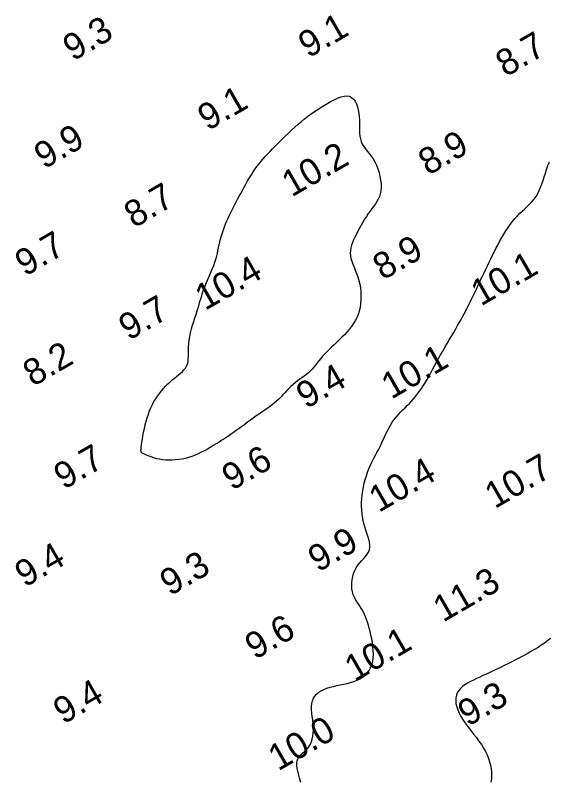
# Model space of a CAD drawing. Extents: x 3024098 to 3056816, y 418252 to 509144.
# Drawn here: x 3033617.9 to 3033719.6, y 418697.7 to 418843.2 of the extents above; entities that cross this region are included whole.
import ezdxf

# ---------------------------------------------------------------- set-up
doc = ezdxf.new("R2010")
doc.units = 0
doc.layers.add('V-CHAN-CONT-EL10', color=7, linetype='Continuous')
doc.layers.add('V-TOPO-SOUN-0911', color=7, linetype='Continuous')

msp = doc.modelspace()

# ---------------------------------------------------------------- linework, layer by layer
at = {"layer": 'V-CHAN-CONT-EL10'}
msp.add_lwpolyline([(3033643.08, 418766.52), (3033643.3, 418767.18), (3033643.54, 418767.81), (3033643.8, 418768.43), (3033644.07, 418769.02), (3033644.37, 418769.59), (3033644.69, 418770.14), (3033645.03, 418770.66), (3033645.4, 418771.16), (3033645.78, 418771.65), (3033646.18, 418772.1), (3033646.58, 418772.54), (3033647, 418772.96), (3033647.42, 418773.35), (3033647.84, 418773.72), (3033648.25, 418774.07), (3033648.66, 418774.4), (3033649.05, 418774.71), (3033649.42, 418775.02), (3033649.77, 418775.33), (3033650.08, 418775.65), (3033650.35, 418775.99), (3033650.57, 418776.36), (3033650.73, 418776.76), (3033650.85, 418777.21), (3033650.91, 418777.7), (3033650.94, 418778.23), (3033650.95, 418778.79), (3033650.95, 418779.38), (3033650.96, 418780.01), (3033650.99, 418780.66), (3033651.06, 418781.33), (3033651.17, 418782.02), (3033651.32, 418782.72), (3033651.51, 418783.43), (3033651.71, 418784.14), (3033651.93, 418784.85), (3033652.16, 418785.54), (3033652.38, 418786.21), (3033652.59, 418786.86), (3033652.78, 418787.48), (3033652.96, 418788.07), (3033653.13, 418788.64), (3033653.29, 418789.19), (3033653.46, 418789.74), (3033653.63, 418790.29), (3033653.82, 418790.84), (3033654.03, 418791.4), (3033654.26, 418791.97), (3033654.51, 418792.56), (3033654.77, 418793.16), (3033655.03, 418793.76), (3033655.29, 418794.36), (3033655.54, 418794.96), (3033655.77, 418795.55), (3033655.98, 418796.14), (3033656.15, 418796.72), (3033656.31, 418797.28), (3033656.44, 418797.84), (3033656.56, 418798.39), (3033656.68, 418798.94), (3033656.79, 418799.49), (3033656.92, 418800.04), (3033657.06, 418800.6), (3033657.22, 418801.17), (3033657.4, 418801.74), (3033657.59, 418802.31), (3033657.8, 418802.88), (3033658.02, 418803.45), (3033658.26, 418804.01), (3033658.5, 418804.57), (3033658.74, 418805.1), (3033658.98, 418805.63), (3033659.23, 418806.14), (3033659.49, 418806.65), (3033659.75, 418807.15), (3033660.02, 418807.66), (3033660.29, 418808.18), (3033660.58, 418808.71), (3033660.88, 418809.27), (3033661.2, 418809.84), (3033661.52, 418810.43), (3033661.86, 418811.03), (3033662.21, 418811.63), (3033662.56, 418812.22), (3033662.92, 418812.81), (3033663.28, 418813.37), (3033663.65, 418813.91), (3033664.01, 418814.42), (3033664.38, 418814.9), (3033664.76, 418815.37), (3033665.16, 418815.83), (3033665.57, 418816.28), (3033666.01, 418816.75), (3033666.47, 418817.24), (3033666.97, 418817.76), (3033667.5, 418818.3), (3033668.07, 418818.88), (3033668.66, 418819.48), (3033669.27, 418820.08), (3033669.9, 418820.69), (3033670.53, 418821.29), (3033671.17, 418821.87), (3033671.81, 418822.43), (3033672.44, 418822.97), (3033673.06, 418823.47), (3033673.69, 418823.95), (3033674.31, 418824.4), (3033674.93, 418824.84), (3033675.56, 418825.26), (3033676.19, 418825.67), (3033676.83, 418826.07), (3033677.49, 418826.46), (3033678.14, 418826.84), (3033678.79, 418827.17), (3033679.42, 418827.46), (3033680.02, 418827.67), (3033680.59, 418827.8), (3033681.12, 418827.84), (3033681.59, 418827.76), (3033682, 418827.55), (3033682.36, 418827.23), (3033682.66, 418826.81), (3033682.91, 418826.31), (3033683.1, 418825.75), (3033683.26, 418825.15), (3033683.37, 418824.51), (3033683.44, 418823.86), (3033683.48, 418823.22), (3033683.49, 418822.58), (3033683.49, 418821.96), (3033683.5, 418821.35), (3033683.53, 418820.76), (3033683.58, 418820.19), (3033683.68, 418819.65), (3033683.83, 418819.14), (3033684.05, 418818.67), (3033684.33, 418818.21), (3033684.65, 418817.77), (3033685, 418817.32), (3033685.37, 418816.86), (3033685.74, 418816.37), (3033686.1, 418815.85), (3033686.44, 418815.27), (3033686.75, 418814.63), (3033687.01, 418813.95), (3033687.24, 418813.23), (3033687.41, 418812.5), (3033687.54, 418811.77), (3033687.61, 418811.06), (3033687.63, 418810.38), (3033687.58, 418809.74), (3033687.47, 418809.17), (3033687.3, 418808.64), (3033687.09, 418808.16), (3033686.83, 418807.7), (3033686.53, 418807.26), (3033686.22, 418806.82), (3033685.88, 418806.37), (3033685.53, 418805.9), (3033685.19, 418805.4), (3033684.84, 418804.87), (3033684.49, 418804.32), (3033684.15, 418803.76), (3033683.83, 418803.18), (3033683.5, 418802.61), (3033683.2, 418802.04), (3033682.91, 418801.49), (3033682.63, 418800.95), (3033682.39, 418800.42), (3033682.17, 418799.9), (3033681.99, 418799.4), (3033681.85, 418798.89), (3033681.77, 418798.39), (3033681.74, 418797.88), (3033681.78, 418797.37), (3033681.88, 418796.85), (3033682.04, 418796.32), (3033682.24, 418795.77), (3033682.47, 418795.2), (3033682.71, 418794.61), (3033682.96, 418793.99), (3033683.19, 418793.35), (3033683.4, 418792.68), (3033683.56, 418791.97), (3033683.68, 418791.25), (3033683.76, 418790.5), (3033683.79, 418789.75), (3033683.78, 418789), (3033683.72, 418788.26), (3033683.61, 418787.54), (3033683.45, 418786.85), (3033683.23, 418786.19), (3033682.98, 418785.57), (3033682.67, 418784.97), (3033682.33, 418784.41), (3033681.95, 418783.86), (3033681.54, 418783.33), (3033681.1, 418782.83), (3033680.64, 418782.33), (3033680.16, 418781.85), (3033679.67, 418781.37), (3033679.17, 418780.9), (3033678.68, 418780.44), (3033678.19, 418779.99), (3033677.72, 418779.54), (3033677.28, 418779.1), (3033676.86, 418778.66), (3033676.48, 418778.22), (3033676.13, 418777.79), (3033675.79, 418777.37), (3033675.48, 418776.95), (3033675.16, 418776.55), (3033674.84, 418776.16), (3033674.51, 418775.79), (3033674.16, 418775.43), (3033673.79, 418775.1), (3033673.39, 418774.77), (3033672.98, 418774.46), (3033672.55, 418774.15), (3033672.12, 418773.84), (3033671.69, 418773.52), (3033671.26, 418773.19), (3033670.85, 418772.85), (3033670.45, 418772.48), (3033670.06, 418772.09), (3033669.68, 418771.7), (3033669.3, 418771.29), (3033668.92, 418770.88), (3033668.53, 418770.47), (3033668.13, 418770.07), (3033667.71, 418769.68), (3033667.27, 418769.3), (3033666.82, 418768.94), (3033666.34, 418768.58), (3033665.85, 418768.23), (3033665.35, 418767.88), (3033664.84, 418767.53), (3033664.32, 418767.18), (3033663.79, 418766.81), (3033663.27, 418766.44), (3033662.73, 418766.05), (3033662.19, 418765.66), (3033661.66, 418765.26), (3033661.12, 418764.86), (3033660.58, 418764.46), (3033660.03, 418764.07), (3033659.49, 418763.68), (3033658.95, 418763.3), (3033658.41, 418762.93), (3033657.86, 418762.57), (3033657.32, 418762.22), (3033656.77, 418761.87), (3033656.22, 418761.53), (3033655.66, 418761.2), (3033655.1, 418760.87), (3033654.54, 418760.55), (3033653.96, 418760.23), (3033653.38, 418759.93), (3033652.79, 418759.65), (3033652.2, 418759.39), (3033651.59, 418759.16), (3033650.97, 418758.95), (3033650.35, 418758.78), (3033649.71, 418758.64), (3033649.07, 418758.54), (3033648.43, 418758.47), (3033647.79, 418758.44), (3033647.17, 418758.43), (3033646.56, 418758.46), (3033645.98, 418758.52), (3033645.44, 418758.6), (3033644.92, 418758.71), (3033644.45, 418758.84), (3033644.01, 418758.98), (3033643.62, 418759.12), (3033643.26, 418759.27), (3033642.94, 418759.41), (3033642.67, 418759.54), (3033642.44, 418759.64), (3033642.26, 418759.73), (3033642.12, 418759.8), (3033642.01, 418759.88), (3033641.94, 418759.98), (3033641.9, 418760.12), (3033641.89, 418760.31), (3033641.91, 418760.56), (3033641.94, 418760.9), (3033642, 418761.33), (3033642.07, 418761.85), (3033642.16, 418762.43), (3033642.27, 418763.07), (3033642.39, 418763.74), (3033642.54, 418764.44), (3033642.7, 418765.14), (3033642.88, 418765.84)], close=True, dxfattribs=at)
for points in [[(3033672.36, 418697.05), (3033672.1, 418697.89), (3033671.87, 418698.68), (3033671.69, 418699.43), (3033671.58, 418700.11), (3033671.55, 418700.7), (3033671.63, 418701.21), (3033671.8, 418701.63), (3033672.04, 418702), (3033672.34, 418702.32), (3033672.67, 418702.62), (3033673.01, 418702.91), (3033673.35, 418703.21), (3033673.66, 418703.54), (3033673.94, 418703.92), (3033674.17, 418704.34), (3033674.37, 418704.81), (3033674.52, 418705.31), (3033674.63, 418705.85), (3033674.7, 418706.41), (3033674.73, 418707.01), (3033674.72, 418707.64), (3033674.67, 418708.28), (3033674.6, 418708.94), (3033674.52, 418709.6), (3033674.45, 418710.25), (3033674.4, 418710.88), (3033674.39, 418711.49), (3033674.44, 418712.07), (3033674.55, 418712.6), (3033674.74, 418713.07), (3033675.01, 418713.5), (3033675.35, 418713.87), (3033675.76, 418714.21), (3033676.22, 418714.5), (3033676.74, 418714.75), (3033677.3, 418714.97), (3033677.9, 418715.16), (3033678.53, 418715.33), (3033679.18, 418715.48), (3033679.84, 418715.62), (3033680.51, 418715.76), (3033681.17, 418715.91), (3033681.82, 418716.08), (3033682.45, 418716.28), (3033683.04, 418716.52), (3033683.6, 418716.79), (3033684.11, 418717.12), (3033684.57, 418717.49), (3033684.98, 418717.91), (3033685.33, 418718.38), (3033685.63, 418718.9), (3033685.86, 418719.47), (3033686.02, 418720.08), (3033686.12, 418720.75), (3033686.15, 418721.45), (3033686.14, 418722.18), (3033686.07, 418722.93), (3033685.97, 418723.67), (3033685.84, 418724.41), (3033685.7, 418725.12), (3033685.54, 418725.8), (3033685.38, 418726.44), (3033685.21, 418727.03), (3033685.04, 418727.59), (3033684.86, 418728.11), (3033684.67, 418728.6), (3033684.47, 418729.06), (3033684.25, 418729.5), (3033684.02, 418729.92), (3033683.76, 418730.33), (3033683.5, 418730.73), (3033683.23, 418731.13), (3033682.97, 418731.54), (3033682.73, 418731.95), (3033682.51, 418732.39), (3033682.32, 418732.86), (3033682.18, 418733.36), (3033682.08, 418733.9), (3033682.04, 418734.47), (3033682.05, 418735.06), (3033682.11, 418735.66), (3033682.22, 418736.25), (3033682.39, 418736.84), (3033682.61, 418737.4), (3033682.88, 418737.93), (3033683.21, 418738.41), (3033683.57, 418738.87), (3033683.95, 418739.29), (3033684.32, 418739.71), (3033684.68, 418740.11), (3033684.99, 418740.51), (3033685.24, 418740.93), (3033685.41, 418741.37), (3033685.49, 418741.83), (3033685.48, 418742.32), (3033685.41, 418742.84), (3033685.28, 418743.38), (3033685.11, 418743.93), (3033684.92, 418744.51), (3033684.72, 418745.11), (3033684.53, 418745.72), (3033684.36, 418746.34), (3033684.22, 418746.97), (3033684.1, 418747.62), (3033684, 418748.28), (3033683.94, 418748.96), (3033683.91, 418749.65), (3033683.91, 418750.36), (3033683.95, 418751.08), (3033684.02, 418751.82), (3033684.13, 418752.57), (3033684.27, 418753.32), (3033684.43, 418754.06), (3033684.62, 418754.78), (3033684.83, 418755.48), (3033685.05, 418756.15), (3033685.28, 418756.78), (3033685.53, 418757.36), (3033685.78, 418757.91), (3033686.03, 418758.42), (3033686.3, 418758.92), (3033686.56, 418759.41), (3033686.83, 418759.9), (3033687.1, 418760.41), (3033687.37, 418760.94), (3033687.64, 418761.5), (3033687.91, 418762.09), (3033688.19, 418762.69), (3033688.48, 418763.3), (3033688.77, 418763.91), (3033689.08, 418764.51), (3033689.41, 418765.09), (3033689.76, 418765.65), (3033690.14, 418766.17), (3033690.52, 418766.66), (3033690.93, 418767.12), (3033691.35, 418767.57), (3033691.77, 418768), (3033692.19, 418768.42), (3033692.61, 418768.84), (3033693.02, 418769.26), (3033693.42, 418769.69), (3033693.81, 418770.14), (3033694.19, 418770.59), (3033694.57, 418771.06), (3033694.93, 418771.56), (3033695.29, 418772.07), (3033695.65, 418772.61), (3033696.01, 418773.18), (3033696.37, 418773.78), (3033696.72, 418774.4), (3033697.08, 418775.05), (3033697.44, 418775.72), (3033697.81, 418776.41), (3033698.18, 418777.1), (3033698.56, 418777.8), (3033698.96, 418778.51), (3033699.36, 418779.22), (3033699.77, 418779.93), (3033700.19, 418780.64), (3033700.61, 418781.35), (3033701.03, 418782.05), (3033701.45, 418782.77), (3033701.86, 418783.48), (3033702.27, 418784.19), (3033702.67, 418784.9), (3033703.06, 418785.61), (3033703.43, 418786.32), (3033703.8, 418787.02), (3033704.16, 418787.72), (3033704.5, 418788.4), (3033704.84, 418789.08), (3033705.16, 418789.74), (3033705.47, 418790.38), (3033705.77, 418791.02), (3033706.07, 418791.65), (3033706.36, 418792.27), (3033706.65, 418792.89), (3033706.95, 418793.52), (3033707.24, 418794.15), (3033707.55, 418794.8), (3033707.86, 418795.46), (3033708.18, 418796.13), (3033708.51, 418796.81), (3033708.85, 418797.49), (3033709.2, 418798.18), (3033709.55, 418798.86), (3033709.91, 418799.54), (3033710.27, 418800.22), (3033710.65, 418800.88), (3033711.02, 418801.52), (3033711.41, 418802.15), (3033711.81, 418802.76), (3033712.22, 418803.35), (3033712.65, 418803.91), (3033713.08, 418804.45), (3033713.54, 418804.95), (3033714.01, 418805.43), (3033714.5, 418805.89), (3033714.98, 418806.33), (3033715.46, 418806.77), (3033715.92, 418807.21), (3033716.36, 418807.67), (3033716.77, 418808.15), (3033717.14, 418808.66), (3033717.46, 418809.21), (3033717.75, 418809.8), (3033718.01, 418810.42), (3033718.24, 418811.07), (3033718.47, 418811.74), (3033718.69, 418812.43), (3033718.91, 418813.13), (3033719.15, 418813.84), (3033719.41, 418814.55), (3033719.69, 418815.26)], [(3033719.9, 418724.45), (3033719.33, 418724), (3033718.75, 418723.57), (3033718.14, 418723.16), (3033717.51, 418722.76), (3033716.85, 418722.36), (3033716.16, 418721.96), (3033715.45, 418721.56), (3033714.73, 418721.17), (3033713.99, 418720.77), (3033713.25, 418720.39), (3033712.51, 418720.01), (3033711.78, 418719.64), (3033711.06, 418719.29), (3033710.35, 418718.94), (3033709.65, 418718.61), (3033708.98, 418718.3), (3033708.31, 418717.99), (3033707.67, 418717.69), (3033707.03, 418717.39), (3033706.41, 418717.1), (3033705.8, 418716.82), (3033705.21, 418716.54), (3033704.64, 418716.25), (3033704.09, 418715.95), (3033703.59, 418715.64), (3033703.13, 418715.31), (3033702.73, 418714.96), (3033702.4, 418714.57), (3033702.14, 418714.14), (3033701.96, 418713.68), (3033701.85, 418713.17), (3033701.83, 418712.63), (3033701.89, 418712.06), (3033702.02, 418711.47), (3033702.22, 418710.85), (3033702.5, 418710.22), (3033702.84, 418709.57), (3033703.25, 418708.92), (3033703.71, 418708.26), (3033704.2, 418707.59), (3033704.72, 418706.92), (3033705.25, 418706.25), (3033705.77, 418705.58), (3033706.27, 418704.91), (3033706.73, 418704.25), (3033707.14, 418703.59), (3033707.5, 418702.93), (3033707.82, 418702.27), (3033708.08, 418701.62), (3033708.29, 418700.97), (3033708.46, 418700.32), (3033708.57, 418699.68), (3033708.64, 418699.03), (3033708.66, 418698.38), (3033708.63, 418697.74), (3033708.55, 418697.12)]]:
    msp.add_lwpolyline(points, dxfattribs=at)

# ---------------------------------------------------------------- texts
at = {"layer": 'V-TOPO-SOUN-0911'}
for s, p in [('9.1', (3033673.76, 418834.94)), ('9.3', (3033628.92, 418834.36)), ('8.7', (3033711.34, 418831.35)), ('9.1', (3033654.6, 418821.09)), ('9.9', (3033623.44, 418813.79)), ('8.9', (3033696.61, 418812.58)), ('10.2 ', (3033670.59, 418808.47)), ('8.7', (3033640.57, 418802.57)), ('9.7', (3033619.8, 418793.35)), ('8.9', (3033687.95, 418792.63)), ('10.4 ', (3033654.09, 418786.85)), ('10.1 ', (3033706.63, 418787.69)), ('9.7', (3033639.55, 418781.12)), ('8.2', (3033621.31, 418772.36)), ('10.1 ', (3033689.57, 418769.94)), ('9.4', (3033673.35, 418768.12)), ('9.7', (3033627.19, 418752.74)), ('9.6', (3033659.2, 418752.55)), ('10.4 ', (3033687.19, 418748.37)), ('10.7 ', (3033709.27, 418749.09)), ('9.9', (3033675.61, 418736.99)), ('9.4', (3033619.77, 418734.1)), ('9.3', (3033647.39, 418732.46)), ('11.3 ', (3033699.43, 418727.47)), ('9.6', (3033663.6, 418720.33)), ('10.1 ', (3033682.58, 418716.13)), ('9.4', (3033627.09, 418708.02)), ('9.3', (3033704.15, 418707.59)), ('10.0 ', (3033668.02, 418699.12))]:
    msp.add_text(s, height=5, rotation=30, dxfattribs=at).set_placement(p)

doc.saveas('drawing.dxf')
